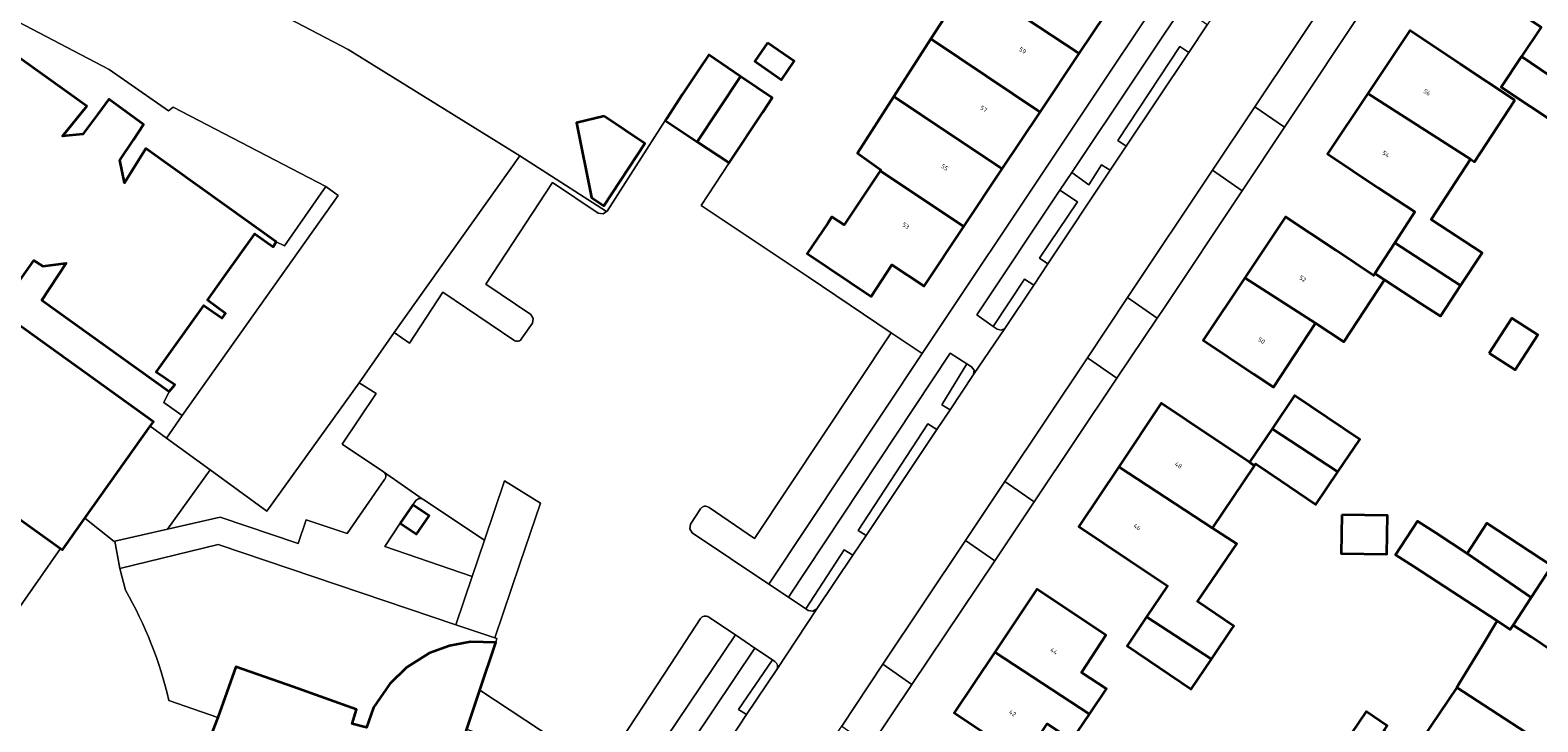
# Model space of a CAD drawing. Header units: metres. Extents: x 197700 to 204338, y 317132 to 325229.
# Tile 893 of 1056: x 202984 to 203108, y 320641 to 320697. Entities that reach past the tile are written whole.
import ezdxf
from ezdxf.enums import TextEntityAlignment as Align

# ---------------------------------------------------------------- set-up
doc = ezdxf.new("R2010")
doc.units = ezdxf.units.M
for name, color, linetype, lineweight in [('B-WE-GR-BEPLANTING_CULTUUR_HEESTERS-GV', 90, 'Continuous', 18), ('B-WE-IE-TERREINAFSCHEIDING_KUNSTMATIG_HEKWERK-G', 20, 'IE-TERREINAFSCHEIDING-KUNSTMATIG', 18), ('B-WE-IE-TERREINAFSCHEIDING_KUNSTMATIG_MUUR-G', 90, 'IE-TERREINAFSCHEIDING-KUNSTMATIG-DICHT', 18), ('B-WE-OG-BEBOUWING-GV', 7, 'Continuous', 35), ('B-WE-OG-BEBOUWING-T18', 10, 'Continuous', 18), ('B-WE-OG-TERREIN_ERF-GV', 7, 'Continuous', 18), ('B-WE-VH-VERHARDING_BETONSTRAATSTEEN-GV', 252, 'Continuous', 18), ('B-WE-VH-VERHARDING_GESLOTEN-GV', 252, 'Continuous', 18), ('B-WE-VH-VERHARDING_OPEN-GV', 252, 'Continuous', 18), ('B-WE-VH-VERHARDING_TEGEL-GV', 252, 'Continuous', 18)]:
    doc.layers.add(name, color=color, linetype=linetype, lineweight=lineweight)
doc.styles.add('NLCS-ISO-M200-T18', font='NLCS-ISO.ttf', dxfattribs={"height": 0.36})
doc.linetypes.add('IE-TERREINAFSCHEIDING-KUNSTMATIG', pattern='A,4,[82,NLCS.SHX,S=0.75,R=90,X=0,Y=0],4,-2', length=10)
doc.linetypes.add('IE-TERREINAFSCHEIDING-KUNSTMATIG-DICHT', pattern='A,8,-1,[82,NLCS.SHX,S=0.75,R=90,X=0,Y=0],-1', length=10)

msp = doc.modelspace()

# ---------------------------------------------------------------- linework, layer by layer
at = {"layer": 'B-WE-GR-BEPLANTING_CULTUUR_HEESTERS-GV'}
for points in [[(203079.229, 320695.661), (203080.738, 320697.926), (203080.099, 320698.35), (203082.076, 320701.332), (203081.727, 320701.548), (203080.034, 320701.395), (203069.608, 320685.792), (203071.022, 320684.796), (203072.05, 320686.44), (203072.782, 320685.982), (203074.094, 320687.952), (203073.391, 320688.417), (203078.5, 320696.143)], [(203070.075, 320683.389), (203068.645, 320684.35), (203061.804, 320674.113), (203063.164, 320673.159), (203065.742, 320677.04), (203066.493, 320676.541), (203067.655, 320678.286), (203066.951, 320678.762)], [(203052.714, 320655.992), (203052.069, 320656.413), (203057.792, 320665.17), (203058.531, 320664.687), (203059.618, 320666.313), (203058.945, 320666.727), (203061.003, 320670.077), (203059.618, 320670.955), (203046.347, 320650.934), (203047.767, 320649.975), (203050.925, 320654.821), (203051.625, 320654.365)]]:
    msp.add_lwpolyline(points, close=True, dxfattribs=at)
msp.add_lwpolyline([(203041.584, 320639.31), (203041.635, 320639.386), (203042.901, 320641.281), (203042.237, 320641.692), (203045.018, 320645.783), (203043.583, 320646.726), (203034.997, 320633.965), (203037.889, 320632.02)], dxfattribs=at)
at = {"layer": 'B-WE-IE-TERREINAFSCHEIDING_KUNSTMATIG_HEKWERK-G'}
for points in [[(203024.281, 320687.165), (203013.955, 320672.668)], [(203031.4, 320682.587), (203024.281, 320687.165)], [(203013.955, 320672.668), (203011.06, 320668.514)], [(203011.06, 320668.514), (203003.493, 320657.984), (202998.831, 320661.375)], [(202995.253, 320663.978), (202993.909, 320664.955)], [(202998.831, 320661.375), (202995.253, 320663.978)]]:
    msp.add_lwpolyline(points, dxfattribs=at)
at = {"layer": 'B-WE-IE-TERREINAFSCHEIDING_KUNSTMATIG_MUUR-G'}
for points in [[(202991.404, 320653.276), (202999.481, 320655.253), (203019.014, 320648.661)], [(202991.404, 320653.276), (202991.871, 320651.5)], [(203019.014, 320648.661), (203022.205, 320647.584)], [(203022.205, 320647.584), (203022.373, 320647.527), (203022.302, 320647.193)], [(202995.444, 320642.45), (202999.452, 320641.043)]]:
    msp.add_lwpolyline(points, dxfattribs=at)
msp.add_lwpolyline([(202991.871, 320651.5, -0.0714374), (202995.444, 320642.45)], format="xyb", dxfattribs=at)
at = {"layer": 'B-WE-OG-BEBOUWING-GV'}
for points in [[(203104.199, 320707.664), (203100.831, 320702.631), (203104.986, 320699.85), (203108.167, 320697.721), (203106.553, 320695.317), (203111.254, 320692.16), (203114.913, 320689.748), (203118.395, 320687.453), (203118.409, 320687.473), (203121.011, 320691.348), (203114.298, 320695.855), (203113.264, 320694.31), (203109.062, 320697.122), (203110.103, 320698.672), (203112.47, 320702.198)], [(203064.038, 320700.704), (203063.712, 320700.212), (203063.564, 320699.988), (203070.22, 320695.563), (203073.479, 320700.45), (203066.798, 320704.873)], [(203063.712, 320700.212), (203061.298, 320701.816), (203058.049, 320696.771), (203060.357, 320695.203), (203067.018, 320690.762), (203070.22, 320695.563), (203063.564, 320699.988)], [(203044.611, 320696.452), (203043.565, 320694.932), (203045.773, 320693.412), (203046.819, 320694.932)], [(203054.995, 320692.028), (203057.247, 320690.534), (203063.906, 320686.095), (203067.018, 320690.762), (203060.357, 320695.203), (203058.049, 320696.771)], [(203106.007, 320691.739), (203101.544, 320694.705), (203097.38, 320697.472), (203093.94, 320692.295), (203102.365, 320686.889), (203102.689, 320686.676), (203103.16, 320687.394)], [(203036.218, 320690.064), (203038.841, 320688.326), (203042.396, 320693.69), (203039.79, 320695.454), (203038.956, 320694.196), (203037.646, 320692.219), (203036.336, 320690.241)], [(203114.913, 320689.748), (203111.254, 320692.16), (203106.553, 320695.317), (203104.879, 320692.81), (203109.593, 320689.688), (203113.232, 320687.244)], [(203042.396, 320693.69), (203038.841, 320688.326), (203041.464, 320686.588), (203044.226, 320690.756), (203045.001, 320691.926)], [(203060.748, 320681.36), (203063.906, 320686.095), (203057.247, 320690.534), (203054.995, 320692.028), (203052.003, 320687.382), (203053.939, 320686.028), (203053.88, 320685.94)], [(203101.556, 320676.515), (203103.317, 320679.202), (203099.127, 320681.947), (203102.365, 320686.889), (203093.94, 320692.295), (203090.633, 320687.319), (203094.797, 320684.552), (203097.789, 320682.564), (203096.144, 320680.03)], [(203031.187, 320690.42), (203028.914, 320689.887), (203030.152, 320683.739), (203031.16, 320683.072), (203034.552, 320688.19)], [(203049.563, 320681.632), (203047.888, 320679.143), (203053.125, 320675.619), (203054.845, 320678.22), (203057.488, 320676.472), (203060.748, 320681.36), (203053.88, 320685.94), (203050.922, 320681.507), (203049.911, 320682.149)], [(203095.314, 320676.995), (203094.512, 320677.516), (203094.403, 320677.349), (203091.318, 320679.409), (203087.185, 320682.168), (203083.842, 320677.162), (203089.64, 320673.418), (203091.97, 320671.891)], [(203098.323, 320675.024), (203099.901, 320673.99), (203101.556, 320676.515), (203096.144, 320680.03), (203094.512, 320677.516), (203095.314, 320676.995)], [(203083.842, 320677.162), (203080.411, 320672.023), (203084.569, 320669.246), (203086.194, 320668.16), (203089.64, 320673.418)], [(203103.91, 320670.963), (203106.05, 320669.592), (203107.898, 320672.477), (203105.758, 320673.848)], [(203073.473, 320661.626), (203081.189, 320656.602), (203084.639, 320661.724), (203084.222, 320662.003), (203081.127, 320664.074), (203076.971, 320666.855)], [(203086.074, 320664.748), (203091.472, 320661.216), (203093.273, 320663.885), (203087.926, 320667.492)], [(203086.761, 320660.508), (203089.67, 320658.546), (203091.472, 320661.216), (203086.074, 320664.748), (203084.222, 320662.003), (203084.639, 320661.724), (203084.739, 320661.873)], [(203081.189, 320656.602), (203073.473, 320661.626), (203070.195, 320656.726), (203074.351, 320653.946), (203077.477, 320651.855), (203075.751, 320649.298), (203081.084, 320645.823), (203081.21, 320646.01), (203082.766, 320648.315), (203082.929, 320648.556), (203079.956, 320650.563), (203083.164, 320655.316)], [(203014.448, 320657.015), (203015.78, 320656.111), (203016.823, 320657.613), (203015.491, 320658.517)], [(203091.8, 320657.688), (203091.753, 320654.515), (203095.506, 320654.46), (203095.553, 320657.633)], [(203105.874, 320648.626), (203107.35, 320650.89), (203102.111, 320654.518), (203099.511, 320656.213), (203098.026, 320657.18), (203096.219, 320654.407), (203097.704, 320653.44), (203104.562, 320648.97), (203105.64, 320648.267)], [(203102.111, 320654.518), (203107.35, 320650.89), (203109.059, 320653.512), (203103.722, 320656.991)], [(203063.29, 320646.415), (203071.063, 320641.327), (203072.454, 320643.388), (203070.419, 320644.748), (203072.425, 320647.8), (203070.917, 320648.808), (203066.752, 320651.592)], [(203081.084, 320645.823), (203075.751, 320649.298), (203074.154, 320646.93), (203079.429, 320643.37)], [(203104.562, 320648.97), (203103.294, 320646.876), (203101.447, 320643.825), (203101.259, 320643.515), (203110.255, 320637.637), (203113.99, 320643.237), (203109.831, 320646.011), (203107.347, 320647.667), (203105.874, 320648.626), (203105.64, 320648.267)], [(203071.063, 320641.327), (203063.29, 320646.415), (203059.958, 320641.431), (203064.114, 320638.652), (203065.654, 320637.622), (203067.598, 320640.529), (203069.615, 320639.18)], [(203103.538, 320631.167), (203104.998, 320633.36), (203106.661, 320632.25), (203110.255, 320637.637), (203101.259, 320643.515), (203097.72, 320638.272), (203095.242, 320639.945), (203095.52, 320640.356), (203093.788, 320641.525), (203091.919, 320638.756), (203096.62, 320635.685)]]:
    msp.add_lwpolyline(points, close=True, dxfattribs=at)
for points in [[(202983.029, 320676.718), (202984.352, 320678.581), (202985.08, 320678.099), (202986.996, 320678.36), (202985.009, 320675.302), (202995.471, 320667.821), (202995.931, 320668.362), (202994.404, 320669.412), (202998.308, 320674.868), (202999.815, 320673.842), (203000.088, 320674.228), (202998.598, 320675.321), (203000, 320677.279), (203002.5, 320680.771), (203003.996, 320679.707), (203004.25, 320680.094), (203000, 320683.137), (202993.534, 320687.766), (202991.784, 320684.963), (202991.413, 320686.815), (202992.521, 320688.491), (202993.358, 320689.727), (202990.505, 320691.821), (202989.593, 320690.588), (202988.366, 320688.942), (202986.701, 320688.769), (202988.683, 320691.239), (202977.849, 320698.996)], [(202972.234, 320665.157), (202986.534, 320654.936), (202986.698, 320654.819), (202988.542, 320657.41), (202993.909, 320664.955), (202994.18, 320665.335), (202981.428, 320674.464)], [(203023.795, 320633.296), (203023.524, 320633.478), (203018.773, 320636.622), (203019.002, 320637.185), (203019.928, 320640.082), (203020.995, 320643.277), (203022.302, 320647.193), (203020.208, 320647.254), (203018.493, 320646.941), (203016.811, 320646.333), (203014.954, 320645.156), (203013.579, 320643.822), (203012.234, 320641.877), (203011.671, 320640.21), (203010.502, 320640.516), (203010.862, 320641.706), (203005.64, 320643.55), (203000.925, 320645.215), (202999.452, 320641.043), (202997.702, 320636.56)]]:
    msp.add_lwpolyline(points, dxfattribs=at)
at = {"layer": 'B-WE-OG-TERREIN_ERF-GV'}
for points in [[(203109.417, 320723.049), (203107.767, 320720.572), (203097.172, 320704.665), (203093.962, 320699.846), (203087.082, 320689.516), (203083.606, 320684.297), (203077.005, 320674.386), (203076.638, 320673.839), (203073.328, 320668.899), (203066.524, 320658.746), (203063.281, 320653.906), (203056.482, 320643.761), (203053.082, 320638.687)], [(202998.523, 320701.996), (203010.171, 320695.904), (203024.281, 320687.165), (203031.4, 320682.587), (203031.452, 320682.62), (203036.218, 320690.064), (203036.336, 320690.241), (203037.646, 320692.219), (203038.956, 320694.196), (203039.79, 320695.454), (203042.396, 320693.69), (203045.001, 320691.926), (203044.226, 320690.756), (203041.464, 320686.588), (203039.166, 320683.098), (203047.957, 320677.226), (203054.788, 320672.622), (203057.336, 320670.93), (203079.396, 320704.021)], [(202977.849, 320698.996), (202988.683, 320691.239), (202986.701, 320688.769), (202988.366, 320688.942), (202989.593, 320690.588), (202990.505, 320691.821), (202993.358, 320689.727), (202992.521, 320688.491), (202991.413, 320686.815), (202991.784, 320684.963), (202993.534, 320687.766), (203000, 320683.137), (203004.25, 320680.094), (203004.924, 320679.785), (203008.343, 320684.659), (202995.781, 320691.176), (202995.393, 320690.859), (202990.531, 320694.244), (202977.843, 320700.918)], [(203109.593, 320689.688), (203104.879, 320692.81), (203106.553, 320695.317), (203108.167, 320697.721), (203104.986, 320699.85)], [(203024.445, 320672.189), (203025.297, 320673.422), (203025.372, 320673.806), (203025.181, 320674.148), (203021.463, 320676.626), (203026.954, 320684.975), (203030.709, 320682.452), (203031.111, 320682.401), (203031.4, 320682.587), (203024.281, 320687.165), (203013.955, 320672.668)], [(203013.955, 320672.668), (203015.213, 320671.795), (203017.95, 320675.982), (203023.766, 320672.027)], [(203039.118, 320658.182), (203038.288, 320656.918), (203038.233, 320656.544), (203038.43, 320656.221), (203044.739, 320651.989), (203057.336, 320670.93), (203054.788, 320672.622)], [(203054.788, 320672.622), (203043.547, 320655.734), (203039.812, 320658.294)], [(203013.078, 320661.213), (203009.665, 320663.477), (203012.467, 320667.65), (203011.06, 320668.514), (203003.493, 320657.984), (202998.831, 320661.375), (202995.328, 320656.51), (202999.652, 320657.507), (203006.06, 320655.338), (203006.722, 320657.287), (203010.09, 320656.154), (203013.155, 320660.578)], [(203097.72, 320638.272), (203101.259, 320643.515), (203101.447, 320643.825), (203103.294, 320646.876), (203104.562, 320648.97), (203097.704, 320653.44), (203096.219, 320654.407), (203098.026, 320657.18), (203099.511, 320656.213), (203102.111, 320654.518), (203103.722, 320656.991), (203109.059, 320653.512), (203107.35, 320650.89), (203105.874, 320648.626), (203107.347, 320647.667), (203109.831, 320646.011)], [(203039.101, 320649.169), (203036.654, 320645.41), (203030.939, 320636.73), (203031.238, 320636.533), (203033.421, 320635.096), (203033.428, 320635.106), (203041.977, 320647.833), (203039.788, 320649.29)], [(203091.919, 320638.756), (203093.788, 320641.525), (203095.52, 320640.356)]]:
    msp.add_lwpolyline(points, dxfattribs=at)
for points in [[(203063.906, 320686.095), (203060.748, 320681.36), (203057.488, 320676.472), (203054.845, 320678.22), (203053.125, 320675.619), (203047.888, 320679.143), (203049.563, 320681.632), (203049.911, 320682.149), (203050.922, 320681.507), (203053.88, 320685.94), (203053.939, 320686.028), (203052.003, 320687.382), (203054.995, 320692.028), (203058.049, 320696.771), (203061.298, 320701.816), (203063.712, 320700.212), (203064.038, 320700.704), (203066.798, 320704.873), (203073.479, 320700.45), (203070.22, 320695.563), (203067.018, 320690.762)], [(203044.611, 320696.452), (203046.819, 320694.932), (203045.773, 320693.412), (203043.565, 320694.932)], [(203101.556, 320676.515), (203099.901, 320673.99), (203098.323, 320675.024), (203095.314, 320676.995), (203091.97, 320671.891), (203089.64, 320673.418), (203086.194, 320668.16), (203084.569, 320669.246), (203080.411, 320672.023), (203083.842, 320677.162), (203087.185, 320682.168), (203091.318, 320679.409), (203094.403, 320677.349), (203094.512, 320677.516), (203096.144, 320680.03), (203097.789, 320682.564), (203094.797, 320684.552), (203090.633, 320687.319), (203093.94, 320692.295), (203097.38, 320697.472), (203101.544, 320694.705), (203106.007, 320691.739), (203103.16, 320687.394), (203102.689, 320686.676), (203102.365, 320686.889), (203099.127, 320681.947), (203103.317, 320679.202)], [(203031.187, 320690.42), (203034.552, 320688.19), (203031.16, 320683.072), (203030.152, 320683.739), (203028.914, 320689.887)], [(202996.528, 320665.834), (203009.333, 320683.916), (203008.343, 320684.659), (203004.924, 320679.785), (203004.25, 320680.094), (203003.996, 320679.707), (203002.5, 320680.771), (203000, 320677.279), (202998.598, 320675.321), (203000.088, 320674.228), (202999.815, 320673.842), (202998.308, 320674.868), (202994.404, 320669.412), (202995.931, 320668.362), (202995.471, 320667.821), (202995.03, 320666.908)], [(202995.471, 320667.821), (202985.009, 320675.302), (202986.996, 320678.36), (202985.08, 320678.099), (202984.352, 320678.581), (202983.029, 320676.718), (202981.428, 320674.464), (202994.18, 320665.335), (202993.909, 320664.955), (202995.253, 320663.978), (202996.528, 320665.834), (202995.03, 320666.908)], [(203103.91, 320670.963), (203105.758, 320673.848), (203107.898, 320672.477), (203106.05, 320669.592)], [(203091.472, 320661.216), (203089.67, 320658.546), (203086.761, 320660.508), (203084.739, 320661.873), (203084.639, 320661.724), (203081.189, 320656.602), (203083.164, 320655.316), (203079.956, 320650.563), (203082.929, 320648.556), (203082.766, 320648.315), (203081.21, 320646.01), (203081.084, 320645.823), (203079.429, 320643.37), (203074.154, 320646.93), (203075.751, 320649.298), (203077.477, 320651.855), (203074.351, 320653.946), (203070.195, 320656.726), (203073.473, 320661.626), (203076.971, 320666.855), (203081.127, 320664.074), (203084.222, 320662.003), (203086.074, 320664.748), (203087.926, 320667.492), (203093.273, 320663.885)], [(203014.448, 320657.015), (203013.169, 320655.092), (203020.359, 320652.629), (203021.367, 320655.602), (203016.388, 320658.922), (203016.259, 320659.011), (203015.963, 320659.033), (203015.722, 320658.861), (203015.491, 320658.517)], [(203091.8, 320657.688), (203095.553, 320657.633), (203095.506, 320654.46), (203091.753, 320654.515)], [(203063.29, 320646.415), (203066.752, 320651.592), (203070.917, 320648.808), (203072.425, 320647.8), (203070.419, 320644.748), (203072.454, 320643.388), (203071.063, 320641.327), (203069.615, 320639.18), (203067.598, 320640.529), (203065.654, 320637.622), (203064.114, 320638.652), (203059.958, 320641.431)]]:
    msp.add_lwpolyline(points, close=True, dxfattribs=at)
for points in [[(203023.766, 320672.027, 0.4472102), (203024.445, 320672.189)], [(203013.155, 320660.578, 0.4368727), (203013.078, 320661.213)], [(203039.812, 320658.294, 0.4298298), (203039.118, 320658.182)], [(203039.788, 320649.29, 0.4150474), (203039.101, 320649.169)]]:
    msp.add_lwpolyline(points, format="xyb", dxfattribs=at)
at = {"layer": 'B-WE-VH-VERHARDING_BETONSTRAATSTEEN-GV'}
for points in [[(203047.507, 320635.57), (203050.53, 320640.06), (203050.714, 320640.335), (203054.104, 320645.415), (203060.883, 320655.574), (203064.118, 320660.421), (203070.902, 320670.587), (203074.203, 320675.533), (203081.179, 320685.987), (203084.659, 320691.202), (203091.549, 320701.526), (203094.763, 320706.341), (203105.372, 320722.239), (203107.024, 320724.714), (203107.695, 320725.72), (203109.128, 320727.879)], [(203083.457, 320702.018), (203082.735, 320700.924), (203080.738, 320697.926), (203079.229, 320695.661), (203074.094, 320687.952), (203072.782, 320685.982), (203067.655, 320678.286), (203066.493, 320676.541), (203064.122, 320672.982), (203061.551, 320669.202), (203059.618, 320666.313), (203058.531, 320664.687), (203052.714, 320655.992), (203051.625, 320654.365), (203048.676, 320649.956), (203045.373, 320644.978), (203042.901, 320641.281), (203041.635, 320639.386), (203047.507, 320635.57)], [(203039.812, 320658.294), (203043.547, 320655.734), (203054.788, 320672.622), (203047.957, 320677.226), (203039.166, 320683.098), (203041.464, 320686.588), (203038.841, 320688.326), (203036.218, 320690.064), (203031.452, 320682.62), (203031.4, 320682.587), (203031.111, 320682.401), (203030.709, 320682.452), (203026.954, 320684.975), (203021.463, 320676.626), (203025.181, 320674.148), (203025.372, 320673.806), (203025.297, 320673.422), (203024.445, 320672.189)], [(203023.766, 320672.027), (203017.95, 320675.982), (203015.213, 320671.795), (203013.955, 320672.668), (203011.06, 320668.514), (203012.467, 320667.65), (203009.665, 320663.477), (203013.078, 320661.213), (203016.259, 320659.011), (203016.388, 320658.922), (203021.367, 320655.602), (203023.021, 320660.481), (203025.972, 320658.637), (203024.276, 320653.662), (203022.205, 320647.584), (203022.373, 320647.527), (203022.302, 320647.193), (203020.995, 320643.277), (203030.939, 320636.73), (203036.654, 320645.41), (203039.101, 320649.169)], [(203045.373, 320644.978), (203048.676, 320649.956), (203048.342, 320649.773), (203047.969, 320649.839), (203047.767, 320649.975), (203046.347, 320650.934), (203044.739, 320651.989), (203038.43, 320656.221), (203038.233, 320656.544), (203038.288, 320656.918), (203039.118, 320658.182)], [(203039.788, 320649.29), (203041.977, 320647.833), (203043.583, 320646.726), (203045.018, 320645.783), (203045.218, 320645.652)]]:
    msp.add_lwpolyline(points, dxfattribs=at)
for points in [[(203081.179, 320685.987), (203083.606, 320684.297), (203087.082, 320689.516), (203084.659, 320691.202)], [(203076.638, 320673.839), (203074.203, 320675.533), (203070.902, 320670.587), (203073.328, 320668.899)], [(203064.118, 320660.421), (203060.883, 320655.574), (203063.281, 320653.906), (203066.524, 320658.746)], [(203056.482, 320643.761), (203054.104, 320645.415), (203050.714, 320640.335), (203053.082, 320638.687)]]:
    msp.add_lwpolyline(points, close=True, dxfattribs=at)
for points in [[(203024.445, 320672.189, -0.4472102), (203023.766, 320672.027)], [(203039.118, 320658.182, -0.4298298), (203039.812, 320658.294)], [(203039.101, 320649.169, -0.4150474), (203039.788, 320649.29)], [(203045.218, 320645.652, -0.4006894), (203045.373, 320644.978)]]:
    msp.add_lwpolyline(points, format="xyb", dxfattribs=at)
at = {"layer": 'B-WE-VH-VERHARDING_GESLOTEN-GV'}
msp.add_lwpolyline([(203019.014, 320648.661), (203022.205, 320647.584), (203024.276, 320653.662), (203025.972, 320658.637), (203023.021, 320660.481), (203021.367, 320655.602), (203020.359, 320652.629)], close=True, dxfattribs=at)
at = {"layer": 'B-WE-VH-VERHARDING_OPEN-GV'}
for points in [[(203024.281, 320687.165), (203010.171, 320695.904), (202998.523, 320701.996), (202982.149, 320711.278), (202979.443, 320706.614), (202974.73, 320709.207), (202962.056, 320688.566), (202966.937, 320685.565), (202977.843, 320700.918), (202990.531, 320694.244), (202995.393, 320690.859), (202995.781, 320691.176), (203008.343, 320684.659), (203009.333, 320683.916), (202996.528, 320665.834), (202995.253, 320663.978), (202998.831, 320661.375), (203003.493, 320657.984), (203011.06, 320668.514), (203013.955, 320672.668)], [(202991.004, 320655.512), (202995.328, 320656.51), (202998.831, 320661.375), (202995.253, 320663.978), (202993.909, 320664.955), (202988.542, 320657.41), (202990.939, 320655.497)], [(203030.939, 320636.73), (203020.995, 320643.277), (203019.928, 320640.082), (203025.066, 320638.213), (203025.419, 320638.086), (203030.109, 320634.877), (203031.238, 320636.533)]]:
    msp.add_lwpolyline(points, close=True, dxfattribs=at)
for points in [[(202976.446, 320647.886), (202977.414, 320647.269), (202978.313, 320646.555), (202979.024, 320645.885), (202979.678, 320645.16), (202986.534, 320654.936), (202972.234, 320665.157), (202970.493, 320662.653), (202967.037, 320665.115), (202968.109, 320668.104), (202961.289, 320672.978), (202968.868, 320683.502), (202969.142, 320684.145), (202968.019, 320684.899), (202966.937, 320685.565), (202962.056, 320688.566), (202961.439, 320687.563), (202954.454, 320676.203)], [(203013.155, 320660.578), (203010.09, 320656.154), (203006.722, 320657.287), (203006.06, 320655.338), (202999.652, 320657.507), (202995.328, 320656.51), (202991.004, 320655.512), (202991.404, 320653.276), (202999.481, 320655.253), (203019.014, 320648.661), (203020.359, 320652.629)], [(203020.359, 320652.629), (203013.169, 320655.092), (203014.448, 320657.015), (203015.491, 320658.517), (203015.722, 320658.861), (203015.963, 320659.033), (203016.259, 320659.011), (203013.078, 320661.213)], [(202991.871, 320651.5), (202991.404, 320653.276), (202991.004, 320655.512), (202990.939, 320655.497), (202988.542, 320657.41), (202986.698, 320654.819)], [(202986.698, 320654.819), (202986.534, 320654.936), (202979.678, 320645.16)], [(203022.205, 320647.584), (203019.014, 320648.661), (202999.481, 320655.253), (202991.404, 320653.276), (202991.871, 320651.5)], [(202995.444, 320642.45), (202999.452, 320641.043), (203000.925, 320645.215), (203005.64, 320643.55), (203010.862, 320641.706), (203010.502, 320640.516), (203011.671, 320640.21), (203012.234, 320641.877), (203013.579, 320643.822), (203014.954, 320645.156), (203016.811, 320646.333), (203018.493, 320646.941), (203020.208, 320647.254), (203022.302, 320647.193), (203022.373, 320647.527), (203022.205, 320647.584)], [(202997.702, 320636.56), (202999.452, 320641.043), (202995.444, 320642.45)]]:
    msp.add_lwpolyline(points, dxfattribs=at)
for points in [[(203013.078, 320661.213, -0.4368727), (203013.155, 320660.578)], [(202991.871, 320651.5, -0.0714374), (202995.444, 320642.45)], [(202995.444, 320642.45, 0.0714374), (202991.871, 320651.5)]]:
    msp.add_lwpolyline(points, format="xyb", dxfattribs=at)
at = {"layer": 'B-WE-VH-VERHARDING_TEGEL-GV'}
for points in [[(203080.085, 320705.997), (203079.045, 320704.229), (203079.396, 320704.021), (203057.336, 320670.93), (203044.739, 320651.989), (203046.347, 320650.934), (203059.618, 320670.955), (203061.003, 320670.077), (203061.377, 320669.84), (203061.592, 320669.556), (203061.551, 320669.202), (203064.122, 320672.982), (203063.807, 320672.845), (203063.478, 320672.939), (203063.164, 320673.159), (203061.804, 320674.113), (203068.645, 320684.35), (203069.608, 320685.792), (203080.034, 320701.395), (203081.727, 320701.548), (203082.076, 320701.332), (203082.735, 320700.924), (203083.457, 320702.018)], [(203045.218, 320645.652), (203045.018, 320645.783), (203042.237, 320641.692), (203042.901, 320641.281)], [(203042.901, 320641.281), (203045.373, 320644.978)]]:
    msp.add_lwpolyline(points, dxfattribs=at)
for points in [[(203093.962, 320699.846), (203091.549, 320701.526), (203084.659, 320691.202), (203087.082, 320689.516)], [(203079.229, 320695.661), (203078.5, 320696.143), (203073.391, 320688.417), (203074.094, 320687.952)], [(203072.782, 320685.982), (203072.05, 320686.44), (203071.022, 320684.796), (203069.608, 320685.792), (203068.645, 320684.35), (203070.075, 320683.389), (203066.951, 320678.762), (203067.655, 320678.286)], [(203083.606, 320684.297), (203081.179, 320685.987), (203074.203, 320675.533), (203076.638, 320673.839), (203077.005, 320674.386)], [(203066.493, 320676.541), (203065.742, 320677.04), (203063.164, 320673.159), (203063.478, 320672.939), (203063.807, 320672.845), (203064.122, 320672.982)], [(203064.118, 320660.421), (203066.524, 320658.746), (203073.328, 320668.899), (203070.902, 320670.587)], [(203061.551, 320669.202), (203061.592, 320669.556), (203061.377, 320669.84), (203061.003, 320670.077), (203058.945, 320666.727), (203059.618, 320666.313)], [(203058.531, 320664.687), (203057.792, 320665.17), (203052.069, 320656.413), (203052.714, 320655.992)], [(203051.625, 320654.365), (203050.925, 320654.821), (203047.767, 320649.975), (203047.969, 320649.839), (203048.342, 320649.773), (203048.676, 320649.956)], [(203060.883, 320655.574), (203054.104, 320645.415), (203056.482, 320643.761), (203063.281, 320653.906)], [(203043.583, 320646.726), (203041.977, 320647.833), (203033.428, 320635.106), (203034.997, 320633.965)]]:
    msp.add_lwpolyline(points, close=True, dxfattribs=at)
msp.add_lwpolyline([(203045.373, 320644.978, 0.4006894), (203045.218, 320645.652)], format="xyb", dxfattribs=at)

# ---------------------------------------------------------------- texts
at = {"layer": 'B-WE-OG-BEBOUWING-T18', "style": 'NLCS-ISO-M200-T18'}
for s, rotation, p in [('59', 326.3, (203065.58, 320695.815)), ('56', 326.4, (203098.799, 320692.38)), ('57', 326.3, (203062.382, 320691.02)), ('54', 326.4, (203095.425, 320687.303)), ('55', 326.3, (203059.184, 320686.224)), ('53', 326.3, (203055.985, 320681.428)), ('52', 326.3, (203088.591, 320677.071)), ('50', 326.3, (203085.204, 320671.998)), ('48', 326.3, (203078.374, 320661.759)), ('46', 326.3, (203074.986, 320656.694)), ('44', 326.3, (203068.151, 320646.489)), ('42', 326.3, (203064.754, 320641.408))]:
    msp.add_text(s, height=0.36, rotation=rotation, dxfattribs=at).set_placement(p, align=Align.MIDDLE)

doc.saveas('drawing.dxf')
